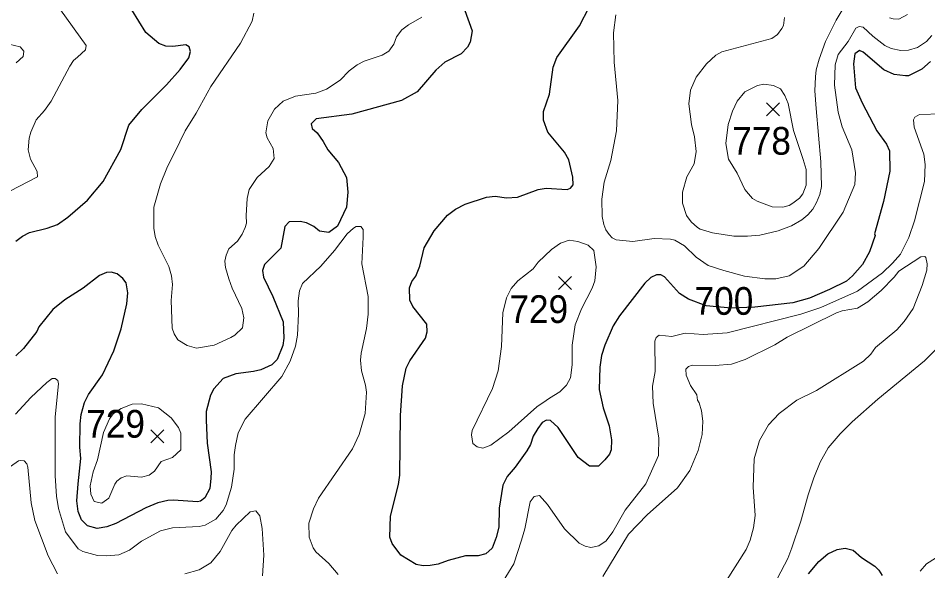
# Model space of a CAD drawing. Extents: x 294.2 to 320.3, y 7482.7 to 7510.7.
# Drawn here: x 304.291 to 306.916, y 7498.281 to 7499.877 of the extents above; entities that cross this region are included whole.
import ezdxf
from ezdxf.enums import TextEntityAlignment as Align

# ---------------------------------------------------------------- set-up
doc = ezdxf.new("R2010")
doc.units = 0
doc.header["$LTSCALE"] = 0.032
for name, color, linetype, lineweight in [('1', 7, 'Continuous', 25), ('2', 7, 'Continuous', 13), ('21', 7, 'Continuous', 25)]:
    doc.layers.add(name, color=color, linetype=linetype, lineweight=lineweight)
doc.layers.add('61', color=7, linetype='Continuous')

msp = doc.modelspace()

# ---------------------------------------------------------------- linework, layer by layer
at = {"layer": '1'}
for points in [[(306.3489, 7499.0401), (306.2765, 7499.0464), (306.2258, 7499.0661), (306.1999, 7499.0818), (306.1564, 7499.1306), (306.1462, 7499.1361), (306.1336, 7499.1361), (306.1171, 7499.1282), (306.0998, 7499.1117), (306.0266, 7499.0176), (306.0085, 7498.9885), (305.9841, 7498.9327), (305.9747, 7498.9028), (305.9696, 7498.8698), (305.968, 7498.8053), (305.9795, 7498.7518), (305.9965, 7498.7002), (306.0036, 7498.6594), (306.0029, 7498.6306), (305.9978, 7498.6185), (305.9844, 7498.6019), (305.9659, 7498.584), (305.9397, 7498.584), (305.9071, 7498.6083), (305.8494, 7498.695), (305.8273, 7498.7155), (305.8163, 7498.7162), (305.8037, 7498.7092), (305.7912, 7498.6919), (305.777, 7498.6699), (305.7699, 7498.6463), (305.7589, 7498.6282), (305.7258, 7498.5802), (305.7022, 7498.554), (305.6895, 7498.5284), (305.6792, 7498.4627), (305.678, 7498.4078), (305.6709, 7498.3772), (305.6588, 7498.3465), (305.6409, 7498.3305), (305.6186, 7498.325), (305.5825, 7498.3242), (305.5322, 7498.3116), (305.5035, 7498.3006), (305.4799, 7498.2967), (305.4595, 7498.2959), (305.4398, 7498.2998), (305.3951, 7498.3261), (305.3705, 7498.3599), (305.3642, 7498.3788), (305.3658, 7498.4393), (305.389, 7498.5305), (305.3929, 7498.5572), (305.3949, 7498.7294), (305.4, 7498.8151), (305.411, 7498.8662), (305.4213, 7498.8874), (305.4665, 7498.9527), (305.4712, 7498.9715), (305.4704, 7498.9936), (305.4297, 7499.0444), (305.4211, 7499.0632), (305.4203, 7499.0986), (305.4274, 7499.1167), (305.4391, 7499.1325), (305.4507, 7499.1608), (305.4632, 7499.2143), (305.4915, 7499.263), (305.5304, 7499.3086), (305.5532, 7499.3259), (305.5807, 7499.3401), (305.6425, 7499.3598), (305.6676, 7499.3629), (305.7007, 7499.3582), (305.7321, 7499.3598), (305.7915, 7499.3818), (305.8151, 7499.3865), (305.8752, 7499.3826), (305.8854, 7499.3858), (305.8925, 7499.396), (305.8917, 7499.418), (305.8799, 7499.4675), (305.8681, 7499.4896), (305.8197, 7499.5478), (305.8072, 7499.5824), (305.8072, 7499.6075), (305.8245, 7499.6579), (305.8351, 7499.7357), (305.8453, 7499.7633), (305.911, 7499.8545), (305.9385, 7499.9087)], [(304.2847, 7499.2335), (304.3035, 7499.2477), (304.324, 7499.2579), (304.3755, 7499.271), (304.4052, 7499.2811), (304.4345, 7499.3027), (304.4911, 7499.3514), (304.5363, 7499.4056), (304.5874, 7499.4976), (304.6106, 7499.5677), (304.6484, 7499.6133), (304.7196, 7499.684), (304.7589, 7499.7288), (304.784, 7499.7627), (304.7888, 7499.7807), (304.7848, 7499.7941), (304.775, 7499.8004), (304.738, 7499.7949), (304.7176, 7499.7964), (304.6971, 7499.8035), (304.6594, 7499.8357), (304.6197, 7499.901)], [(305.5801, 7499.8993), (305.6018, 7499.8406), (305.5952, 7499.808), (305.5881, 7499.7931), (305.5693, 7499.7742), (305.5229, 7499.7498), (305.4961, 7499.727), (305.4424, 7499.6641), (305.3976, 7499.6389), (305.2543, 7499.5996), (305.1516, 7499.5862), (305.1365, 7499.5723), (305.1396, 7499.5581), (305.1538, 7499.5455), (305.1719, 7499.5212), (305.1852, 7499.4968), (305.2159, 7499.4606), (305.2383, 7499.4173), (305.243, 7499.3749), (305.2383, 7499.3308), (305.2129, 7499.2766), (305.1875, 7499.2577), (305.1608, 7499.2624), (305.1443, 7499.2758), (305.1238, 7499.286), (305.1049, 7499.29), (305.0732, 7499.2892), (305.0606, 7499.2758), (305.0488, 7499.2129), (305.0024, 7499.1658), (304.9962, 7499.1485), (304.999, 7499.1288), (305.0262, 7499.073), (305.0561, 7499.0007), (305.0584, 7498.9527), (305.0549, 7498.9323), (305.0384, 7498.8914), (305.0234, 7498.8756), (304.9912, 7498.8615), (304.9707, 7498.8568), (304.9193, 7498.8497), (304.8831, 7498.8371), (304.8556, 7498.8064), (304.8461, 7498.7883), (304.8343, 7498.7411), (304.8336, 7498.7168), (304.8364, 7498.65), (304.8481, 7498.5674), (304.8477, 7498.5485), (304.8446, 7498.5186), (304.8302, 7498.4919), (304.8176, 7498.4824), (304.809, 7498.4801), (304.7398, 7498.4856), (304.7233, 7498.4848), (304.694, 7498.4777), (304.6599, 7498.4635), (304.5735, 7498.418), (304.5473, 7498.4086), (304.5195, 7498.4039), (304.4917, 7498.411), (304.4737, 7498.4283), (304.4642, 7498.4527), (304.4602, 7498.4837)], [(306.9243, 7499.7518), (306.8987, 7499.7301), (306.8604, 7499.7109), (306.8515, 7499.7103), (306.8189, 7499.7141), (306.7889, 7499.7281), (306.7297, 7499.7784), (306.7187, 7499.7839), (306.7053, 7499.7737), (306.7014, 7499.7454), (306.7078, 7499.6758), (306.7263, 7499.6324), (306.7689, 7499.5516), (306.797, 7499.5131), (306.8056, 7499.4942), (306.8064, 7499.4352), (306.7879, 7499.3472), (306.7625, 7499.2545), (306.764, 7499.2499), (306.7479, 7499.2021), (306.7275, 7499.166), (306.6984, 7499.1329)], [(304.4824, 7498.7672), (304.4942, 7498.79), (304.5347, 7498.8474), (304.5677, 7498.9166), (304.5885, 7498.9803), (304.605, 7499.0518), (304.6082, 7499.0841), (304.6031, 7499.1124), (304.5937, 7499.1258), (304.5771, 7499.1391), (304.5598, 7499.1439), (304.5465, 7499.1423), (304.526, 7499.1344), (304.4789, 7499.0975), (304.4259, 7499.0642), (304.3914, 7499.0354), (304.3512, 7498.9862), (304.3454, 7498.9722), (304.3071, 7498.9229), (304.2851, 7498.9017)], [(306.6984, 7499.1329), (306.6819, 7499.118), (306.6323, 7499.0936), (306.5745, 7499.0684), (306.5265, 7499.0551), (306.4169, 7499.0425), (306.3489, 7499.0401)], [(304.4602, 7498.4837), (304.4642, 7498.5329), (304.4726, 7498.6052), (304.4695, 7498.6383), (304.4698, 7498.7059), (304.473, 7498.7326), (304.4824, 7498.7672)], [(306.5721, 7498.2723), (306.6016, 7498.3086), (306.6273, 7498.3305), (306.6545, 7498.3426), (306.6778, 7498.3471), (306.7009, 7498.341), (306.7251, 7498.3198), (306.7629, 7498.2949), (306.775, 7498.2828), (306.7841, 7498.2677)]]:
    msp.add_lwpolyline(points, dxfattribs=at)
at = {"layer": '2'}
for points in [[(306.6887, 7499.9325), (306.6516, 7499.8712), (306.621, 7499.8099), (306.6024, 7499.7588), (306.5935, 7499.7282), (306.5916, 7499.7077), (306.5903, 7499.6669), (306.5942, 7499.6158), (306.6076, 7499.4626), (306.6095, 7499.3911), (306.6044, 7499.3681), (306.5948, 7499.3451), (306.5846, 7499.3253), (306.5701, 7499.3091), (306.5529, 7499.2949), (306.5225, 7499.2771), (306.4846, 7499.2632), (306.4313, 7499.2507), (306.3957, 7499.2474), (306.3561, 7499.248), (306.2947, 7499.257), (306.259, 7499.2678), (306.2513, 7499.2729), (306.2334, 7499.2889), (306.22, 7499.3068), (306.2079, 7499.3425), (306.2079, 7499.3745), (306.2206, 7499.4192), (306.2423, 7499.4562), (306.2474, 7499.4919), (306.243, 7499.5341), (306.2341, 7499.5698), (306.2264, 7499.6299), (306.2315, 7499.6694), (306.2481, 7499.7065), (306.2775, 7499.7454), (306.3043, 7499.7697), (306.3216, 7499.7799), (306.4664, 7499.8182), (306.4824, 7499.8297), (306.4952, 7499.8469), (306.4997, 7499.8559), (306.5022, 7499.8789)], [(304.4131, 7499.9012), (304.4872, 7499.7984), (304.4859, 7499.7856), (304.4623, 7499.7646), (304.4514, 7499.755), (304.4406, 7499.7384), (304.3863, 7499.6375), (304.3672, 7499.61), (304.3435, 7499.5832), (304.3282, 7499.5481), (304.3231, 7499.5303), (304.3205, 7499.4971), (304.3269, 7499.4702), (304.3461, 7499.4345), (304.3467, 7499.4191), (304.2675, 7499.3776)], [(304.9488, 7499.3068), (304.9501, 7499.2851), (304.9462, 7499.2723), (304.9376, 7499.2532), (304.9239, 7499.2327), (304.8996, 7499.211), (304.8913, 7499.1931), (304.8875, 7499.1753), (304.8894, 7499.1574), (304.899, 7499.1242), (304.9086, 7499.0974), (304.9367, 7499.0386), (304.9424, 7499.0118), (304.9386, 7498.983), (304.9169, 7498.9614), (304.9054, 7498.955), (304.8569, 7498.9333), (304.8058, 7498.9243), (304.779, 7498.932), (304.7521, 7498.9479), (304.7413, 7498.9658), (304.7362, 7498.9824), (304.733, 7499.0616), (304.7368, 7499.1082), (304.7337, 7499.1331), (304.726, 7499.1599), (304.6953, 7499.2212), (304.687, 7499.2468), (304.6832, 7499.271), (304.6832, 7499.331), (304.7017, 7499.3987), (304.7202, 7499.4434), (304.7579, 7499.52), (304.7732, 7499.552), (304.8052, 7499.603), (304.8473, 7499.6797), (304.9329, 7499.8048), (304.9661, 7499.8686), (304.9718, 7499.8916)], [(305.4564, 7499.8801), (305.4175, 7499.8578), (305.3983, 7499.8431), (305.3829, 7499.8227), (305.3753, 7499.8022), (305.3613, 7499.7818), (305.3421, 7499.7697), (305.2898, 7499.7531), (305.2693, 7499.7422), (305.2462, 7499.7247), (305.2208, 7499.6982), (305.1812, 7499.6719), (305.1506, 7499.6605), (305.0918, 7499.6522), (305.0561, 7499.6369), (305.0312, 7499.6139), (305.012, 7499.5801), (305.0062, 7499.5456), (305.0101, 7499.5315), (305.0274, 7499.5009)], [(306.2143, 7499.22), (306.1862, 7499.2359), (306.1734, 7499.2391), (306.1262, 7499.241), (306.0649, 7499.2321), (306.0164, 7499.2372), (306.0049, 7499.2429), (305.9966, 7499.2519), (305.9869, 7499.2659), (305.9812, 7499.2812), (305.9767, 7499.3042), (305.9754, 7499.354), (305.9825, 7499.4038), (306.001, 7499.4664), (306.0183, 7499.552), (306.0214, 7499.6388), (306.0112, 7499.7499), (306.0087, 7499.8342), (306.0163, 7499.8865)], [(306.8578, 7499.8871), (306.8323, 7499.8737), (306.8157, 7499.875), (306.8055, 7499.8782)], [(306.9275, 7499.8265), (306.9128, 7499.8093), (306.8866, 7499.7927), (306.8604, 7499.785), (306.8381, 7499.7837), (306.8106, 7499.7894), (306.7921, 7499.7984), (306.7576, 7499.8246), (306.7295, 7499.8508), (306.718, 7499.8527), (306.7084, 7499.8482), (306.6861, 7499.8099), (306.6573, 7499.7722), (306.6491, 7499.7422), (306.6465, 7499.6835), (306.6574, 7499.6056), (306.6692, 7499.5636), (306.6969, 7499.4971), (306.7078, 7499.4307), (306.7059, 7499.3968), (306.6714, 7499.317), (306.6018, 7499.2123), (306.5584, 7499.1612), (306.5156, 7499.1331), (306.4773, 7499.1248)], [(304.2854, 7499.748), (304.3059, 7499.7665), (304.3071, 7499.7729), (304.3077, 7499.7818), (304.2975, 7499.7946), (304.2478, 7499.806)], [(305.6907, 7498.2515), (305.7213, 7498.3018), (305.7437, 7498.3695), (305.7533, 7498.4027), (305.7686, 7498.4806), (305.7801, 7498.4959), (305.7954, 7498.4984), (305.819, 7498.4729), (305.8682, 7498.4027), (305.9097, 7498.3612), (305.927, 7498.3523), (305.9436, 7498.349), (305.9666, 7498.3535), (305.9882, 7498.3682), (306.0074, 7498.3944), (306.0425, 7498.4563), (306.1025, 7498.5329), (306.1389, 7498.614), (306.1402, 7498.6645), (306.1236, 7498.7654), (306.1217, 7498.8145), (306.1294, 7498.8573), (306.1287, 7498.9441), (306.1325, 7498.955), (306.1408, 7498.962), (306.1772, 7498.9581), (306.2156, 7498.9677), (306.2679, 7498.9639), (306.3369, 7498.9683), (306.5501, 7499.022), (306.6076, 7499.0417), (306.7136, 7499.0891), (306.7851, 7499.1414), (306.8144, 7499.1695), (306.8374, 7499.1957), (306.8611, 7499.2435), (306.8777, 7499.2915), (306.9063, 7499.4051), (306.9083, 7499.4549), (306.9051, 7499.4843), (306.8764, 7499.5622), (306.8744, 7499.5838), (306.8789, 7499.5915), (306.8923, 7499.5992), (306.9568, 7499.6011)], [(305.0274, 7499.5009), (305.0299, 7499.4721), (305.0159, 7499.4485), (304.9807, 7499.4166), (304.9577, 7499.3827), (304.9526, 7499.3559), (304.9488, 7499.3068)], [(305.2591, 7499.2704), (305.2668, 7499.2755), (305.2802, 7499.2755), (305.2866, 7499.2665), (305.2872, 7499.2442), (305.2833, 7499.1676), (305.3012, 7499.0731)], [(304.2841, 7498.7334), (304.3282, 7498.7813), (304.3742, 7498.8253), (304.3895, 7498.8368), (304.3985, 7498.8368), (304.4055, 7498.8304), (304.4074, 7498.8215), (304.3984, 7498.7258), (304.3978, 7498.5559), (304.4022, 7498.4972), (304.408, 7498.4614), (304.4278, 7498.3938), (304.4642, 7498.3452), (304.4776, 7498.3369), (304.5198, 7498.326), (304.5466, 7498.3242), (304.5823, 7498.328), (304.613, 7498.3414), (304.6468, 7498.3669), (304.7024, 7498.3969), (304.7369, 7498.4052), (304.8135, 7498.409), (304.8313, 7498.4129), (304.862, 7498.4308), (304.8831, 7498.4551), (304.8913, 7498.4717), (304.9066, 7498.5227), (304.9143, 7498.5751), (304.9143, 7498.616), (304.9181, 7498.6428), (304.9258, 7498.6798), (304.9462, 7498.7194), (305.0522, 7498.8426), (305.0765, 7498.8867), (305.0918, 7498.9301), (305.0969, 7498.962), (305.1007, 7499.0233), (305.0995, 7499.061), (305.1033, 7499.0897), (305.1116, 7499.1107), (305.1646, 7499.1606), (305.2042, 7499.2059), (305.2406, 7499.2538), (305.2591, 7499.2704)], [(306.4773, 7499.1248), (306.4454, 7499.1242), (306.3867, 7499.1318), (306.3279, 7499.1484), (306.2819, 7499.1631), (306.2474, 7499.1867), (306.2143, 7499.22)], [(306.335, 7498.2533), (306.3917, 7498.3427), (306.4032, 7498.3695), (306.4134, 7498.4053), (306.4179, 7498.441), (306.4122, 7498.5227), (306.4147, 7498.6045), (306.4307, 7498.6581), (306.4569, 7498.7028), (306.4869, 7498.7359), (306.5386, 7498.7737), (306.5948, 7498.8024), (306.7302, 7498.8866), (306.7518, 7498.9064), (306.7653, 7498.9262), (306.8266, 7498.9767), (306.8483, 7499.0009), (306.8738, 7499.0386), (306.8994, 7499.105), (306.9134, 7499.1497), (306.914, 7499.1676), (306.9104, 7499.1863), (306.9075, 7499.1891), (306.896, 7499.188), (306.8323, 7499.1462), (306.8191, 7499.1289), (306.7812, 7499.091), (306.7429, 7499.0584), (306.7129, 7499.0393), (306.6688, 7499.0322), (306.6523, 7499.0258), (306.5105, 7498.9556), (306.4748, 7498.9339), (306.3892, 7498.8911), (306.3496, 7498.8777), (306.3024, 7498.8739), (306.236, 7498.8751), (306.2258, 7498.8713), (306.2181, 7498.8637), (306.2187, 7498.8458), (306.2315, 7498.8164), (306.25, 7498.789), (306.2513, 7498.7736), (306.2564, 7498.766), (306.2628, 7498.7436), (306.2666, 7498.713), (306.2647, 7498.6747), (306.2532, 7498.6287), (306.2296, 7498.5713), (306.1938, 7498.5214), (306.1063, 7498.4435), (306.0521, 7498.3874), (305.978, 7498.2654)], [(305.3012, 7499.0731), (305.3012, 7499.022), (305.2961, 7498.9812), (305.2808, 7498.9097), (305.2795, 7498.8892), (305.2821, 7498.8586), (305.2936, 7498.8177), (305.2961, 7498.7973), (305.2923, 7498.736), (305.2751, 7498.6747), (305.2559, 7498.6338), (305.1576, 7498.4908), (305.1436, 7498.4602), (305.1301, 7498.4193), (305.1314, 7498.3784), (305.1423, 7498.3478), (305.1499, 7498.3363), (305.1876, 7498.3024), (305.2144, 7498.2712)], [(306.9555, 7498.9364), (306.9064, 7498.8873), (306.7723, 7498.7768), (306.6983, 7498.7111), (306.6631, 7498.6766), (306.6286, 7498.6364), (306.6057, 7498.5955), (306.5871, 7498.5496), (306.5705, 7498.501), (306.5501, 7498.4244), (306.5239, 7498.3478), (306.5118, 7498.3171), (306.4827, 7498.2602)], [(304.4048, 7498.2724), (304.378, 7498.3248), (304.3397, 7498.427), (304.3288, 7498.478), (304.3192, 7498.5802), (304.3167, 7498.5904), (304.3084, 7498.5987), (304.2989, 7498.6), (304.2924, 7498.5993), (304.2286, 7498.5546)], [(304.9967, 7498.2673), (305.0005, 7498.3261), (304.9954, 7498.404), (304.9884, 7498.4397), (304.9769, 7498.4544), (304.9609, 7498.4518), (304.9207, 7498.4135), (304.9079, 7498.3976), (304.8747, 7498.3376), (304.8473, 7498.3044), (304.8135, 7498.2846), (304.7726, 7498.2731)], [(306.8936, 7498.2801), (306.9121, 7498.3012), (306.9383, 7498.3184)]]:
    msp.add_lwpolyline(points, dxfattribs=at)
for points in [[(306.3987, 7499.3699), (306.3879, 7499.3821), (306.3656, 7499.4294), (306.3413, 7499.4702), (306.333, 7499.5149), (306.3401, 7499.5698), (306.3522, 7499.6081), (306.3662, 7499.6375), (306.3879, 7499.6643), (306.425, 7499.6828), (306.4429, 7499.686), (306.471, 7499.6828), (306.4907, 7499.6726), (306.5035, 7499.6534), (306.5131, 7499.6305), (306.529, 7499.5526), (306.5565, 7499.469), (306.5648, 7499.4396), (306.5654, 7499.3949), (306.5552, 7499.3694), (306.5456, 7499.3572), (306.5271, 7499.3432), (306.5156, 7499.3361), (306.4978, 7499.3317), (306.4671, 7499.3323), (306.4237, 7499.3489), (306.4103, 7499.3566)], [(305.8152, 7498.7727), (305.7878, 7498.7551), (305.7073, 7498.6823), (305.655, 7498.644), (305.632, 7498.6357), (305.616, 7498.6389), (305.6032, 7498.6491), (305.5994, 7498.674), (305.6013, 7498.6862), (305.6601, 7498.8075), (305.6766, 7498.8586), (305.6856, 7498.9288), (305.6894, 7499.0259), (305.7009, 7499.0693), (305.7137, 7499.0961), (305.7329, 7499.119), (305.7775, 7499.1535), (305.7922, 7499.1727), (305.8299, 7499.2091), (305.8567, 7499.2276), (305.881, 7499.2359), (305.9065, 7499.2321), (305.9359, 7499.2219), (305.9525, 7499.2059), (305.9588, 7499.1587), (305.9557, 7499.119), (305.948, 7499.0973), (305.9167, 7499.0373), (305.8988, 7498.9914), (305.8899, 7498.9326), (305.8899, 7498.8765), (305.8855, 7498.8381), (305.8733, 7498.8177), (305.8542, 7498.7985), (305.8248, 7498.78)], [(304.5203, 7498.6019), (304.5082, 7498.5674), (304.4993, 7498.5269), (304.5012, 7498.5023), (304.5108, 7498.4819), (304.5325, 7498.4767), (304.553, 7498.4914), (304.5702, 7498.5317), (304.5759, 7498.5406), (304.5887, 7498.5502), (304.6053, 7498.5553), (304.6475, 7498.5521), (304.6698, 7498.5578), (304.6845, 7498.5693), (304.7043, 7498.5968), (304.7369, 7498.6089), (304.7611, 7498.6306), (304.7611, 7498.6785), (304.7541, 7498.6951), (304.733, 7498.7232), (304.696, 7498.7519), (304.6475, 7498.7634), (304.6206, 7498.7628), (304.5883, 7498.7504), (304.5668, 7498.7355), (304.555, 7498.7197), (304.5377, 7498.6804)]]:
    msp.add_lwpolyline(points, close=True, dxfattribs=at)
at = {"layer": '21'}
for p, q in [((306.451, 7499.6329), (306.4885, 7499.5954)), ((306.4885, 7499.6329), (306.451, 7499.5954)), ((305.8509, 7499.1307), (305.8884, 7499.0932)), ((305.8884, 7499.1307), (305.8509, 7499.0932)), ((304.6741, 7498.6881), (304.7116, 7498.6506)), ((304.7116, 7498.6881), (304.6741, 7498.6506))]:
    msp.add_line(p, q, dxfattribs=at)

# ---------------------------------------------------------------- texts
at = {"layer": '61', "width": 0.95}
for s, p in [('778', (306.4364, 7499.4827)), ('700', (306.3278, 7499.0205)), ('729', (305.7935, 7498.9969)), ('729', (304.5724, 7498.6658))]:
    msp.add_text(s, height=0.08, dxfattribs=at).set_placement(p, align=Align.CENTER)

doc.saveas('drawing.dxf')
